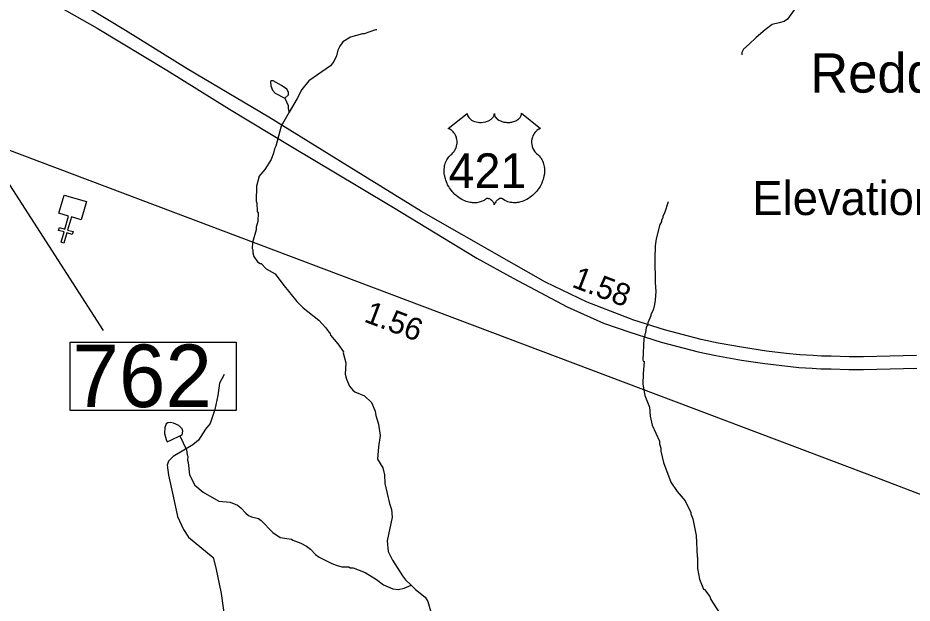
# Model space of a CAD drawing. Extents: x 1248224 to 1454986, y 825081 to 985870.
# Drawn here: x 1431380 to 1436386, y 876236 to 879515 of the extents above; entities that cross this region are included whole.
import ezdxf

# ---------------------------------------------------------------- set-up
doc = ezdxf.new("R2010")
doc.units = 0
for name, color, linetype in [('Exist Cultural Church CELL', 7, 'Continuous'), ('Exist Geographical Mountain Summit Elevation Number Label', 7, 'Continuous'), ('Exist Geographical Mountain Summit Label', 7, 'Continuous'), ('Exist Hydrographic Misc Water Feature', 7, 'Continuous'), ('Exist Road Non-System Type 51', 7, 'Continuous'), ('Exist Road Primary US Divided Attributed', 7, 'Continuous'), ('Exist Road Primary US Mileage Hundredths English Label', 7, 'Continuous'), ('Exist Road Primary US Shield CELL', 7, 'Continuous'), ('Exist Road Primary US Shield Number Label', 7, 'Continuous'), ('Exist Road Primary US Structure Standard Bridge Number Label', 7, 'Continuous'), ('Exist Road Secondary Mileage Hundredths English Label', 7, 'Continuous'), ('Exist Road Secondary Type 41 Attributed', 7, 'Continuous'), ('Exist Road Secondary Type 51 Attributed', 7, 'Continuous')]:
    doc.layers.add(name, color=color, linetype=linetype)

msp = doc.modelspace()

# ---------------------------------------------------------------- linework, layer by layer
at = {"layer": 'Exist Cultural Church CELL'}
msp.add_lwpolyline([(1431734.3, 878383.6), (1431679.6, 878399.3), (1431658.4, 878326.1), (1431689.2, 878317.2), (1431684.7, 878301.9), (1431654, 878310.8), (1431637.3, 878253), (1431621.9, 878257.5), (1431638.6, 878315.2), (1431607.9, 878324.1), (1431612.3, 878339.5), (1431643, 878330.6), (1431664.2, 878403.7), (1431608.8, 878419.9), (1431638.4, 878522.1), (1431763.9, 878485.8)], close=True, dxfattribs=at)
at = {"layer": 'Exist Hydrographic Misc Water Feature'}
for points in [[(1433390.5, 879448.4), (1433382.5, 879448.5), (1433318, 879425.9), (1433310, 879426.1), (1433241.6, 879405.6), (1433199.1, 879380.6), (1433182.6, 879356.9), (1433172, 879333.1), (1433163.4, 879301.3), (1433148.6, 879269.6), (1433130.2, 879246.1), (1433008.4, 879162.4), (1432970.4, 879113.2), (1432944.2, 879062.1), (1432898.3, 878986.2)], [(1432873.7, 879064.9), (1432894.6, 879083.3), (1432895, 879099.2), (1432885.3, 879115.4), (1432855.8, 879136.2), (1432808.4, 879161.2), (1432800.4, 879161.4), (1432794.2, 879157.5), (1432795.7, 879133.5), (1432805.2, 879109.2), (1432820.9, 879092.9), (1432873.7, 879064.9)], [(1432873.7, 879064.9), (1432893.3, 879023.3), (1432892.9, 879007.3), (1432898.3, 878986.2)], [(1432898.3, 878986.2), (1432854.8, 878908), (1432824.3, 878796.7), (1432816, 878780.9), (1432811.5, 878757), (1432798.7, 878721.2), (1432762.9, 878666), (1432728.7, 878626.8), (1432729.6, 878619.8), (1432715.5, 878571), (1432713.6, 878487.1), (1432717.5, 878479), (1432720.5, 878430.9), (1432724.3, 878422.8), (1432723.3, 878374.8), (1432714.5, 878343), (1432714.1, 878327), (1432692.6, 878255.5), (1432691.9, 878223.5), (1432695.8, 878215.4), (1432695.4, 878199.4), (1432700.9, 878177.2), (1432722.3, 878148.7), (1432736.1, 878138.4), (1432742.1, 878138.3), (1432769.5, 878109.7), (1432820.9, 878080.6), (1432862.8, 878023.1), (1432941.4, 877925.7), (1432976.7, 877891), (1433065.2, 877821), (1433104.2, 877778.1), (1433127.5, 877745.6), (1433129.4, 877737.5), (1433170.9, 877689.7), (1433203.3, 877643.9), (1433201.1, 877637.5), (1433215.2, 877581.6), (1433212.6, 877519.6), (1433220, 877491.4), (1433237.1, 877451), (1433254.6, 877428.6), (1433266.4, 877420.4), (1433320, 877397.2), (1433359.1, 877360.3), (1433380, 877311.8), (1433383.5, 877287.7), (1433398.5, 877239.3), (1433409.1, 877175.1), (1433398.6, 877111), (1433394.2, 877043.4), (1433423.2, 876994.7), (1433432.3, 876954.5), (1433435.2, 876906.4), (1433460.8, 876793.8), (1433472.1, 876761.6), (1433475.1, 876717.5), (1433447.2, 876584.6), (1433453.9, 876525.5), (1433477.9, 876477.4), (1433534, 876390), (1433549.5, 876367.6), (1433581.8, 876336.7)], [(1435021.5, 878483.7), (1435000.1, 878420.1), (1434991.7, 878404.3), (1434991.5, 878396.3), (1434983.2, 878380.5), (1434983, 878372.4), (1434974.7, 878356.7), (1434953, 878277.1), (1434948.1, 878237.2), (1434946.5, 878165.2), (1434947.7, 878033.2), (1434951.2, 877981.1), (1434947.5, 877933.1), (1434945, 877909.1), (1434936.3, 877877.3), (1434923.8, 877853.7), (1434923.6, 877845.7), (1434906.8, 877806), (1434906.5, 877798), (1434898.2, 877782.2), (1434893.5, 877750.3), (1434889.3, 877742.3), (1434889, 877726.3), (1434884.8, 877718.4), (1434878.2, 877598.6), (1434880.1, 877592.5), (1434886, 877590.4), (1434880.2, 877521.4), (1434879.3, 877462.5), (1434890.3, 877399.6), (1434916.5, 877333.6), (1434919.4, 877283.5), (1434930.2, 877233.3), (1434972.4, 877144.3), (1434972, 877128.3), (1434979.4, 877104.1), (1434979.1, 877088.1), (1434993.7, 877023.8), (1435035.3, 876914.8), (1435070.2, 876862), (1435115, 876809), (1435147.6, 876744.2), (1435147.5, 876736.2), (1435158.9, 876708), (1435176.8, 876615.6), (1435182.2, 876495.4), (1435185.3, 876493.8), (1435184.8, 876431.3), (1435195.5, 876370.6), (1435218.2, 876314.5), (1435223.8, 876312), (1435253.4, 876273.7), (1435259, 876257.6), (1435305.5, 876184.5)], [(1432286.7, 877172.8), (1432299.2, 877179.9), (1432303.7, 877199.7), (1432299.9, 877211.8), (1432280.3, 877232.2), (1432250.7, 877244.9), (1432234.7, 877247.3), (1432218.7, 877245.6), (1432210.5, 877239.8), (1432202.1, 877219.9), (1432201.4, 877186), (1432210.7, 877153.8), (1432214.9, 877139.1), (1432240.7, 877151.2), (1432286.7, 877172.8)], [(1432286.7, 877172.8), (1432323.4, 877095.3), (1432326.8, 877067.2), (1432330.6, 877059.1), (1432330.2, 877037), (1432333.9, 877024.9), (1432340.7, 876954.8), (1432370, 876896.7), (1432417.4, 876857.1), (1432505.1, 876807.1), (1432569.1, 876801.6), (1432608.6, 876784.8), (1432628.3, 876770.4), (1432655.7, 876739.7), (1432671.4, 876727.4), (1432687.2, 876719), (1432727, 876710.1), (1432742.7, 876699.7), (1432807.6, 876631.3), (1432848.6, 876603.4), (1432912.5, 876593.9), (1432918.7, 876588.8), (1432964, 876572.8), (1432995.7, 876556.1), (1433017.3, 876539.6), (1433046.6, 876508.9), (1433066.3, 876494.5), (1433137.6, 876458.9), (1433161.2, 876448.3), (1433193.1, 876439.6), (1433233.1, 876438.8), (1433241, 876434.6), (1433257, 876434.2), (1433324.5, 876408.8), (1433387.5, 876369), (1433426.9, 876338.4), (1433478.5, 876317.3), (1433510.3, 876312.6), (1433542.4, 876319.9), (1433581.8, 876336.7)], [(1433581.8, 876336.7), (1433606.3, 876312.4), (1433659.3, 876269.2), (1433674.8, 876244.8), (1433712.7, 876114.5)]]:
    msp.add_lwpolyline(points, dxfattribs=at)
at = {"layer": 'Exist Road Non-System Type 51'}
msp.add_lwpolyline([(1432534.8, 877516.7), (1432508.8, 877467.8), (1432499, 877399.4), (1432482.8, 877321.3), (1432456.7, 877243.1), (1432430.7, 877210.6), (1432391.7, 877148.7), (1432359.1, 877122.7), (1432248.5, 877057.5), (1432222.5, 877031.5), (1432216, 877008.7), (1432222.5, 876953.3), (1432248.5, 876836.1), (1432274.5, 876722.2), (1432306.7, 876648.4), (1432336, 876606.1), (1432472.7, 876492.1), (1432489, 876433.5), (1432518.2, 876290.2), (1432537.8, 876143.7), (1432537.8, 876091.6), (1432489, 876016.7)], dxfattribs=at)
at = {"layer": 'Exist Road Primary US Divided Attributed'}
for points in [[(1436411.8, 877623.2), (1436114.7, 877615.5), (1436033.4, 877616.6), (1435934, 877618.8), (1435879.1, 877619.9), (1435831.9, 877623.2), (1435758.3, 877627.6), (1435681.6, 877635.2), (1435571.9, 877648.4), (1435441.7, 877668.1), (1435301.1, 877692.3), (1435205.6, 877713.2), (1435000.6, 877766.8), (1434828.3, 877821.7), (1434566.3, 877922.3), (1434333.5, 878035.1), (1434131.3, 878150.3), (1433638.8, 878430.1), (1433122.8, 878749.8), (1432785.4, 878959), (1432328.2, 879229.4), (1431982.6, 879443.3), (1431666.4, 879636.1), (1431404.3, 879803)], [(1431336.1, 879741.9), (1431466.6, 879659.6), (1431823.9, 879457.4), (1432213, 879222.3), (1432564.5, 879003.7), (1432907.7, 878796.8), (1433292.1, 878566.4), (1433483.8, 878451.9)], [(1433483.8, 878451.9), (1433949.1, 878169.1), (1434152.5, 878056.3), (1434455.8, 877896.4), (1434658, 877804.7), (1434806.8, 877754.2), (1434980.9, 877698.7), (1435189.1, 877644.3), (1435287.6, 877622.7), (1435430.4, 877598.2), (1435562.3, 877578.2), (1435673.9, 877564.8), (1435752.7, 877556.9), (1435827.3, 877552.5), (1435875.9, 877549.1), (1435932.5, 877547.9), (1436032.2, 877545.8), (1436115.1, 877544.7), (1436413.5, 877552.4)]]:
    msp.add_lwpolyline(points, dxfattribs=at)
at = {"layer": 'Exist Road Primary US Shield CELL'}
msp.add_lwpolyline([(1433895.4, 878979.6), (1433895.7, 878975.2), (1433896.8, 878970), (1433897.6, 878967.3), (1433900, 878962.1), (1433904, 878956), (1433909.7, 878950.1), (1433916, 878944.8), (1433920.3, 878942.1), (1433927.5, 878938.2), (1433935.7, 878934.7), (1433944.9, 878932.1), (1433954.3, 878930.2), (1433964.5, 878929.1), (1433974.6, 878928.9), (1433985.5, 878929.7), (1433997.6, 878932), (1434003.1, 878933.5), (1434009.4, 878935.6), (1434015.1, 878938), (1434021.5, 878941.4), (1434026.6, 878944.7), (1434030.5, 878947.5), (1434036.2, 878952.9), (1434040.7, 878958.5), (1434042.6, 878961.7), (1434044.2, 878964.7), (1434046.4, 878971.1), (1434047.1, 878973.9), (1434047.5, 878979.8), (1434047.9, 878974.9), (1434048.4, 878971.8), (1434049.2, 878968.8), (1434050.4, 878965.6), (1434052.7, 878961), (1434055.2, 878957.3), (1434060, 878951.7), (1434062.9, 878948.9), (1434065.6, 878946.7), (1434072.8, 878941.8), (1434081.3, 878937.5), (1434085.4, 878935.7), (1434089.7, 878934.2), (1434095.1, 878932.5), (1434100.7, 878931.2), (1434106.2, 878930.3), (1434111.8, 878929.5), (1434117.6, 878929), (1434122.3, 878928.9), (1434128.1, 878929), (1434133.4, 878929.3), (1434138.9, 878929.9), (1434144.9, 878930.9), (1434149.7, 878932), (1434156.1, 878933.7), (1434161.9, 878935.7), (1434167, 878937.9), (1434173.6, 878941.4), (1434178.9, 878944.7), (1434182.8, 878947.9), (1434187.5, 878952.1), (1434191.9, 878957.2), (1434194.4, 878960.9), (1434196.3, 878964.8), (1434197.9, 878968.8), (1434199, 878973), (1434199.5, 878976.7), (1434199.6, 878979.9), (1434305.9, 878895.2), (1434303.4, 878894.3), (1434297.6, 878891.5), (1434293, 878888.8), (1434285.7, 878883.6), (1434282.6, 878880.8), (1434279.4, 878877.8), (1434276.5, 878874.7), (1434274, 878871.7), (1434270.9, 878867.5), (1434268.1, 878863.2), (1434265.5, 878858.5), (1434263.5, 878854.4), (1434260.2, 878845.9), (1434258.6, 878840.5), (1434257.6, 878835.9), (1434256.4, 878826.4), (1434256.1, 878821.9), (1434256.1, 878817.4), (1434256.3, 878812.7), (1434256.8, 878808.2), (1434257.6, 878803.5), (1434258.3, 878799.3), (1434259.6, 878794.3), (1434261.5, 878788.4), (1434263.8, 878782.6), (1434268.7, 878773.4), (1434275, 878764), (1434279.4, 878758.7), (1434283.8, 878754.2), (1434290.4, 878748.7), (1434293.9, 878745.5), (1434298, 878741.4), (1434304.6, 878733.7), (1434307.3, 878730.1), (1434310.1, 878726), (1434312.6, 878721.8), (1434315.1, 878717.3), (1434317.1, 878713.3), (1434320.8, 878704.2), (1434323.6, 878695.3), (1434324.8, 878690.7), (1434326.8, 878680.3), (1434327.6, 878675.1), (1434328.4, 878664.9), (1434328.4, 878652.6), (1434327.5, 878641), (1434325.3, 878627.3), (1434323.4, 878619.2), (1434320.7, 878609.7), (1434318, 878601.5), (1434313.1, 878589.3), (1434308.8, 878580.5), (1434303.2, 878570.2), (1434299.4, 878564), (1434294.9, 878557.4), (1434289.3, 878549.7), (1434282.8, 878541.5), (1434275, 878532.9), (1434268.6, 878526.6), (1434260.3, 878519.2), (1434255.3, 878515), (1434248.2, 878509.6), (1434238.4, 878503.1), (1434228.7, 878497.5), (1434220.5, 878493.3), (1434213.2, 878490.2), (1434203.8, 878486.6), (1434188.1, 878482.3), (1434182.4, 878481.1), (1434175.6, 878480.1), (1434169.3, 878479.4), (1434163.1, 878479.1), (1434154.8, 878479.1), (1434146.6, 878479.7), (1434138.8, 878480.8), (1434130.7, 878482.5), (1434122.2, 878485), (1434114.6, 878488), (1434106.8, 878491.9), (1434093.6, 878500.2), (1434089.8, 878502.2), (1434087.7, 878502.7), (1434082.6, 878503), (1434077.8, 878502), (1434072.9, 878500), (1434070, 878498.5), (1434066.1, 878495.9), (1434063.1, 878493.5), (1434059.4, 878490.1), (1434056.9, 878487.2), (1434055, 878484.9), (1434051.3, 878479.1), (1434050, 878476.3), (1434048.6, 878472.7), (1434047.4, 878467.5), (1434045.7, 878474.1), (1434043.8, 878478.5), (1434041.5, 878482.3), (1434039.1, 878485.6), (1434035.4, 878489.9), (1434032.1, 878493.1), (1434028.1, 878496.3), (1434023.8, 878498.9), (1434020.4, 878500.7), (1434017.3, 878501.9), (1434013.4, 878502.8), (1434010.3, 878503.1), (1434007.7, 878503), (1434004.2, 878502.2), (1433999.4, 878498.7), (1433994.8, 878495.6), (1433989.9, 878492.5), (1433984, 878489.4), (1433979.6, 878487.4), (1433974.5, 878485.3), (1433968.5, 878483.3), (1433961.9, 878481.6), (1433955.2, 878480.3), (1433949.3, 878479.4), (1433943, 878478.8), (1433937.3, 878478.6), (1433931.3, 878478.7), (1433925.7, 878479.1), (1433919.3, 878479.7), (1433911.2, 878480.9), (1433904.6, 878482.4), (1433897.5, 878484.3), (1433890.3, 878486.5), (1433882.6, 878489.5), (1433872.9, 878493.7), (1433866.2, 878497.2), (1433855.6, 878503.2), (1433843.2, 878511.8), (1433833.8, 878519.4), (1433826.9, 878525.7), (1433816.8, 878536), (1433810.9, 878542.7), (1433801.6, 878554.7), (1433795.6, 878563.5), (1433791.8, 878569.9), (1433786.1, 878580.2), (1433783, 878586.6), (1433779, 878596.1), (1433775.8, 878604.7), (1433773.2, 878612.8), (1433771.8, 878618), (1433769.8, 878627.1), (1433768.5, 878633.6), (1433767.3, 878642.5), (1433766.7, 878651.8), (1433766.6, 878660.4), (1433766.8, 878667.6), (1433767.6, 878675.9), (1433769, 878684.8), (1433770.7, 878692.4), (1433772.2, 878697.9), (1433774.5, 878704.5), (1433777.5, 878711.9), (1433781, 878718.9), (1433784.4, 878724.7), (1433788.6, 878731), (1433792.7, 878736.4), (1433798.1, 878742.3), (1433803.8, 878747.7), (1433809, 878751.9), (1433815.1, 878757.9), (1433818.3, 878761.5), (1433822.2, 878766.6), (1433825.2, 878771.3), (1433827.7, 878775.5), (1433830.9, 878781.8), (1433832.9, 878786.4), (1433835.3, 878793.6), (1433836.5, 878798.6), (1433837.8, 878805.1), (1433838.6, 878811.1), (1433838.9, 878818.7), (1433838.7, 878825), (1433837.9, 878832.4), (1433836.5, 878839.4), (1433834.9, 878845.6), (1433832.2, 878852.6), (1433829.8, 878857.7), (1433825.7, 878864.7), (1433821.2, 878871.2), (1433816.5, 878876.5), (1433811.8, 878881.2), (1433807.3, 878884.7), (1433803, 878887.8), (1433797.6, 878891), (1433792.4, 878893.6), (1433789.1, 878894.9)], close=True, dxfattribs=at)
at = {"layer": 'Exist Road Primary US Structure Standard Bridge Number Label'}
msp.add_line((1430199.8, 880339.3), (1431856.9, 877764.4), dxfattribs=at)
msp.add_lwpolyline([(1431673.2, 877698.8), (1432602.2, 877698.8), (1432602.2, 877314.7), (1431673.2, 877314.7)], close=True, dxfattribs=at)
at = {"layer": 'Exist Road Secondary Type 41 Attributed'}
msp.add_lwpolyline([(1435725.3, 879558.8), (1435689.2, 879507.8), (1435670.1, 879495.1), (1435642.5, 879486.6), (1435602.2, 879478.1), (1435564, 879448.4), (1435513.1, 879403.8), (1435474.9, 879367.7), (1435443.1, 879340.1), (1435432.5, 879321), (1435432.5, 879308.2)], dxfattribs=at)
at = {"layer": 'Exist Road Secondary Type 51 Attributed'}
msp.add_lwpolyline([(1437764.8, 876292.3), (1437501.9, 876410.1), (1437049.7, 876591.1), (1436531.3, 876806.9), (1436189.1, 876938.8), (1435714.4, 877117.2), (1430092.5, 879241.1)], dxfattribs=at)

# ---------------------------------------------------------------- texts
at = {"layer": 'Exist Geographical Mountain Summit Elevation Number Label'}
msp.add_text('Elevation 1412', height=190, dxfattribs=at).set_placement((1435492.1, 878410.2))
at = {"layer": 'Exist Geographical Mountain Summit Label'}
msp.add_text('Redding Mountain', height=220, dxfattribs=at).set_placement((1435816, 879095.9))
at = {"layer": 'Exist Road Primary US Mileage Hundredths English Label'}
msp.add_text('1.58', height=125, rotation=339.0048, dxfattribs=at).set_placement((1434476, 878009.6))
at = {"layer": 'Exist Road Primary US Shield Number Label'}
msp.add_text('421', height=195, dxfattribs=at).set_placement((1433791.5, 878560.8))
at = {"layer": 'Exist Road Primary US Structure Standard Bridge Number Label'}
msp.add_text('762', height=350, dxfattribs=at).set_placement((1431685.7, 877334.5))
at = {"layer": 'Exist Road Secondary Mileage Hundredths English Label'}
msp.add_text('1.56', height=125, rotation=339.3037, dxfattribs=at).set_placement((1433312.1, 877815))

doc.saveas('drawing.dxf')
